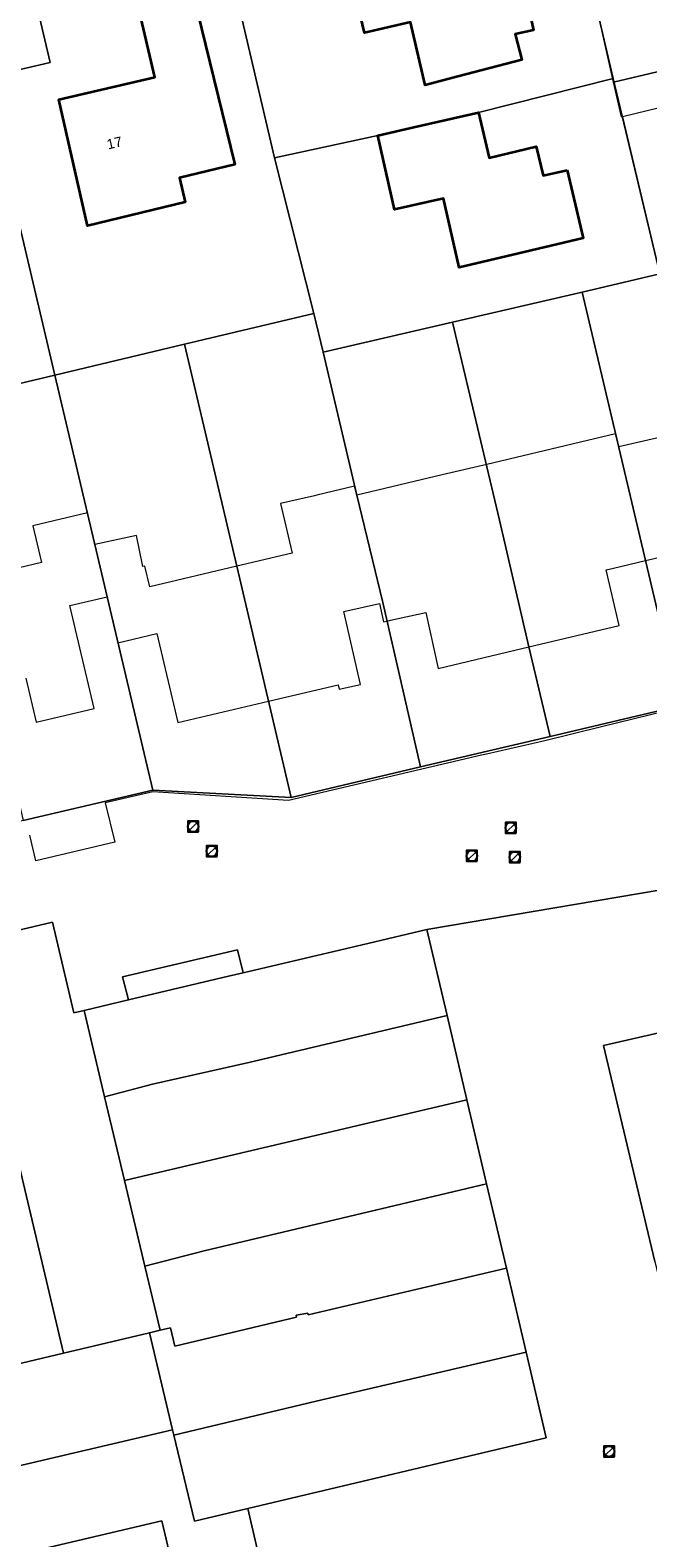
# Model space of a CAD drawing. Header units: metres. Extents: x 163628 to 167676, y 402708 to 405373.
# Tile 265 of 656: x 166142 to 166189, y 403946 to 404059. Entities that reach past the tile are written whole.
import ezdxf
from ezdxf.enums import TextEntityAlignment as Align

# ---------------------------------------------------------------- set-up
doc = ezdxf.new("R2010")
doc.units = ezdxf.units.M
doc.layers.get('0').update_dxf_attribs({"lineweight": 25})
for name, color, linetype, lineweight in [('X-CA190022.004-UO-BGT_Ondergrond$0$GE_323_WGDWoonerf_Vlak_GEM', 253, 'Continuous', 9), ('X-CA190022.004-UO-BGT_Ondergrond$0$GE_366_OWGBerm_groenvoorziening_Vlak_GEM', 253, 'Continuous', 9), ('X-CA190022.004-UO-BGT_Ondergrond$0$GE_401_OTDErf_Vlak_GEM', 253, 'Continuous', 9), ('X-CA190022.004-UO-BGT_Ondergrond$0$GE_4502_GBKN_Huisnummer_Lijn_GEM', 7, 'Continuous', 9), ('X-CA190022.004-UO-BGT_Ondergrond$0$GE_601_PNDgrondvlakpand_Vlak_MV_GEM', 34, 'Continuous', 35), ('X-CA190022.004-UO-KAD_Percelen$0$B-WE-KG-GRENS_PERCEEL-GV', 150, 'Continuous', 9), ('X-CA190022.004-UO-WHM_Riolering gemeente_NLCS$0$B-WE-RI-PUT-S', 214, 'Continuous', 15)]:
    doc.layers.add(name, color=color, linetype=linetype, lineweight=lineweight)
doc.styles.add('X-CA190022.004-UO-BGT_Ondergrond$0$BGT_NAR', font='arial.ttf', dxfattribs={"height": 1})

# ---------------------------------------------------------------- blocks, each defined once
blk = doc.blocks.new('X-CA190022.004-UO-WHM_Riolering gemeente_NLCS$0$B-SRI-PUT_BETON-SO')
blk.add_line((-1.41, -1.41), (1.41, 1.41))
at = {"lineweight": -3, "flags": 128}
blk.add_lwpolyline([(2, -2), (2, 2), (-2, 2), (-2, -2)], close=True, dxfattribs=at)
at = {"lineweight": -3}
blk.add_circle((0, 0), 2, dxfattribs=at)

msp = doc.modelspace()

# ---------------------------------------------------------------- linework, layer by layer
at = {"layer": 'X-CA190022.004-UO-BGT_Ondergrond$0$GE_323_WGDWoonerf_Vlak_GEM', "flags": 128}
msp.add_lwpolyline([(166194.12, 404054.182), (166186.696, 404052.393), (166186.64, 404052.38), (166186.03, 404055), (166192.92, 404056.62)], dxfattribs=at)
at = {"layer": 'X-CA190022.004-UO-BGT_Ondergrond$0$GE_366_OWGBerm_groenvoorziening_Vlak_GEM', "flags": 128}
msp.add_lwpolyline([(166186.03, 404067.5), (166187.72, 404060.46), (166191.76, 404061.41), (166192.92, 404056.62), (166186.03, 404055), (166183.37, 404066.84), (166186.03, 404067.5)], dxfattribs=at)
at = {"layer": 'X-CA190022.004-UO-BGT_Ondergrond$0$GE_401_OTDErf_Vlak_GEM', "flags": 128}
for points in [[(166165.667, 404065.689), (166165.638, 404065.814), (166166.63, 404066.04), (166171.5, 404067.15), (166172.27, 404063.77), (166177.913, 404065.032), (166178.62, 404065.19), (166180.02, 404058.9), (166178.65, 404058.59), (166179.15, 404056.68), (166174.32, 404055.41), (166171.874, 404054.767), (166170.759, 404059.508), (166167.311, 404058.697), (166166.616, 404061.655), (166165.667, 404065.689)], [(166183.37, 404066.84), (166186.03, 404055), (166186.64, 404052.38), (166186.696, 404052.393), (166189.495, 404040.692)], [(166142.9, 404064.77), (166142.69, 404060.74), (166143.677, 404056.459), (166138.911, 404055.359), (166136.462, 404064.994), (166136.53, 404064.99), (166141.929, 404064.82), (166142.9, 404064.77)], [(166138.911, 404055.359), (166143.677, 404056.459), (166142.69, 404060.74)], [(166150.31, 404060.61), (166151.56, 404055.36), (166144.33, 404053.7), (166145.44, 404048.83), (166146.499, 404044.185), (166153.841, 404045.974), (166153.397, 404047.799), (166157.556, 404048.813), (166154.742, 404060.361)], [(166168.316, 404050.994), (166171.02, 404051.61), (166175.89, 404052.72), (166176.68, 404049.3), (166180.21, 404050.15), (166180.74, 404047.97), (166182.56, 404048.37), (166183.76, 404043.27), (166178.9, 404042.12), (166174.422, 404041.06), (166173.26, 404046.253), (166169.562, 404045.425), (166168.316, 404050.994)], [(166189.588, 404028.315), (166186.426, 404027.567), (166186.19, 404028.569), (166179.768, 404027.04), (166176.501, 404026.263), (166173.162, 404025.468), (166166.73, 404023.937), (166166.57, 404024.62), (166163.718, 404023.943), (166163.556, 404023.907), (166160.987, 404023.328), (166161.882, 404019.598), (166157.72, 404018.61), (166151.172, 404017.055), (166150.802, 404018.613), (166150.637, 404018.574), (166150.181, 404020.906), (166147.037, 404020.229), (166146.475, 404022.611), (166142.366, 404021.643), (166143.018, 404018.878), (166137.35, 404017.543)], [(166141.86, 404010.18), (166142.62, 404006.89), (166146.99, 404007.91), (166145.17, 404015.64), (166147.97, 404016.3), (166148.78, 404012.85), (166151.7, 404013.54), (166153.28, 404006.85), (166160.101, 404008.462), (166165.34, 404009.7), (166165.42, 404009.36), (166167.02, 404009.72), (166165.77, 404015.21), (166168.44, 404015.81), (166168.75, 404014.42), (166169.007, 404014.479), (166169.27, 404014.54), (166171.919, 404015.138), (166172.85, 404010.92), (166179.659, 404012.535), (166186.47, 404014.15), (166185.478, 404018.34), (166186.029, 404018.471), (166188.438, 404019.044), (166189.83, 404019.37)], [(166194.76, 404008.89), (166185.12, 404006.52), (166180.857, 404005.472), (166176.481, 404004.479), (166176.1, 404004.39), (166161.59, 404001), (166151.4, 404001.65), (166147.82, 404000.83), (166148.54, 403997.85), (166142.61, 403996.46), (166142.16, 403998.39)]]:
    msp.add_lwpolyline(points, dxfattribs=at)
at = {"layer": 'X-CA190022.004-UO-BGT_Ondergrond$0$GE_601_PNDgrondvlakpand_Vlak_MV_GEM', "flags": 128}
for points in [[(166178.62, 404065.19), (166180.02, 404058.9), (166178.65, 404058.59), (166179.15, 404056.68), (166174.32, 404055.41), (166171.874, 404054.767), (166170.759, 404059.508), (166167.311, 404058.697), (166166.616, 404061.655), (166165.667, 404065.689), (166165.638, 404065.814), (166166.63, 404066.04), (166171.5, 404067.15), (166172.27, 404063.77), (166177.913, 404065.032), (166178.62, 404065.19)], [(166151.182, 404064.339), (166152.296, 404059.765), (166154.742, 404060.361), (166157.556, 404048.813), (166153.397, 404047.799), (166153.841, 404045.974), (166146.499, 404044.185), (166145.44, 404048.83), (166144.33, 404053.7), (166151.56, 404055.36), (166150.31, 404060.61), (166148.34, 404060.13), (166148.26, 404060.41), (166142.69, 404060.74), (166142.9, 404064.77), (166146.762, 404064.569), (166147.9, 404064.51), (166151.182, 404064.339)], [(166182.56, 404048.37), (166183.76, 404043.27), (166178.9, 404042.12), (166174.422, 404041.06), (166173.26, 404046.253), (166169.562, 404045.425), (166168.316, 404050.994), (166171.02, 404051.61), (166175.89, 404052.72), (166176.68, 404049.3), (166180.21, 404050.15), (166180.74, 404047.97), (166182.56, 404048.37)]]:
    msp.add_lwpolyline(points, dxfattribs=at)
at = {"layer": 'X-CA190022.004-UO-KAD_Percelen$0$B-WE-KG-GRENS_PERCEEL-GV', "flags": 128}
for points in [[(166189.522, 404040.578), (166193.413, 404041.483), (166203.162, 404043.75), (166204.94, 404035.94), (166207.34, 404025.76), (166210.47, 404012.68), (166215.322, 404013.822), (166213.28, 404022.54), (166211.903, 404028.446), (166205.944, 404053.121), (166201.913, 404070.024), (166189.427, 404070.826), (166190.917, 404094.441), (166182.671, 404094.992), (166181.466, 404074.698), (166182.584, 404069.914), (166186.007, 404055.272)], [(166157.104, 404063.975), (166160.537, 404049.301), (166168.316, 404050.994), (166175.89, 404052.72), (166186.007, 404055.272), (166182.584, 404069.914), (166173.769, 404067.667), (166165.638, 404065.814), (166163.898, 404065.439)], [(166136.427, 404065.131), (166138.949, 404054.455), (166144.028, 404032.976), (166153.785, 404035.298), (166163.513, 404037.614), (166160.537, 404049.301), (166157.104, 404063.975), (166151.182, 404064.339), (166146.862, 404064.564), (166142.9, 404064.77)], [(166164.201, 404034.69), (166173.938, 404036.954), (166183.676, 404039.218), (166189.522, 404040.578), (166186.007, 404055.272), (166175.89, 404052.72), (166168.316, 404050.994), (166160.537, 404049.301), (166163.513, 404037.614)], [(166124.591, 404028.35), (166134.329, 404030.667), (166144.028, 404032.976), (166138.949, 404054.455), (166117.695, 404049.644), (166122.664, 404027.891)], [(166191.021, 404008.102), (166200.736, 404010.389), (166199.112, 404017.183), (166198.946, 404017.144), (166198.525, 404019.099), (166198.691, 404019.138), (166197.017, 404025.967), (166197.183, 404026.006), (166196.742, 404027.95), (166196.598, 404027.916), (166195.209, 404033.756), (166193.51, 404041.01), (166193.413, 404041.483), (166189.522, 404040.578), (166183.676, 404039.218)], [(166183.676, 404039.218), (166173.938, 404036.954), (166177.465, 404022.071), (166179.659, 404012.535), (166181.268, 404005.807), (166191.021, 404008.102)], [(166171.534, 404003.515), (166168.687, 404015.866), (166166.73, 404023.937), (166164.201, 404034.69), (166163.513, 404037.614), (166153.785, 404035.298), (166157.72, 404018.61), (166161.8, 404001.224)], [(166164.201, 404034.69), (166166.73, 404023.937), (166168.687, 404015.866), (166171.534, 404003.515), (166181.268, 404005.807), (166179.659, 404012.535), (166177.465, 404022.071), (166173.938, 404036.954)], [(166153.785, 404035.298), (166144.028, 404032.976), (166151.395, 404001.775), (166161.8, 404001.224), (166157.72, 404018.61)], [(166144.028, 404032.976), (166134.329, 404030.667), (166137.411, 404017.557), (166137.285, 404017.527), (166137.716, 404015.686), (166137.941, 404015.739), (166139.253, 404009.581), (166139.38, 404009.61), (166139.82, 404007.78), (166139.706, 404007.753), (166141.662, 403999.481), (166151.395, 404001.775)], [(166151.939, 403961.167), (166150.79, 403966.001), (166149.265, 403972.423), (166147.772, 403978.71), (166146.227, 403985.218), (166145.458, 403985.036), (166143.846, 403991.838), (166137.374, 403990.311), (166144.694, 403959.455), (166151.16, 403960.983)], [(166171.996, 403991.304), (166167.57, 403990.24), (166158.195, 403988.039), (166157.09, 403987.78), (166149.581, 403986.009), (166146.227, 403985.218), (166147.772, 403978.71), (166151.382, 403979.661), (166158.614, 403981.307), (166173.515, 403984.834)], [(166144.694, 403959.455), (166137.374, 403990.311), (166131.069, 403988.825), (166132.215, 403983.968), (166134.757, 403973.418), (166134.912, 403972.53), (166138.348, 403957.956)], [(166158.195, 403988.039), (166157.756, 403989.77), (166149.122, 403987.738), (166149.581, 403986.009), (166157.09, 403987.78)], [(166173.515, 403984.834), (166158.614, 403981.307), (166151.382, 403979.661), (166147.772, 403978.71), (166149.265, 403972.423), (166175.007, 403978.486)], [(166191.752, 403984.058), (166185.27, 403982.584), (166186.43, 403977.71), (166189.13, 403966.33), (166191.64, 403955.77), (166198.081, 403957.296)], [(166175.007, 403978.486), (166149.265, 403972.423), (166150.79, 403966.001), (166155.258, 403967.152), (166176.488, 403972.182)], [(166176.488, 403972.182), (166155.258, 403967.152), (166150.79, 403966.001), (166151.939, 403961.167), (166152.724, 403961.352), (166153.054, 403959.965), (166162.204, 403962.151), (166162.169, 403962.297), (166163.049, 403962.466), (166163.082, 403962.326), (166177.979, 403965.839)], [(166177.979, 403965.839), (166163.082, 403962.326), (166163.049, 403962.466), (166162.169, 403962.297), (166162.204, 403962.151), (166153.054, 403959.965), (166152.724, 403961.352), (166151.939, 403961.167), (166151.16, 403960.983), (166152.89, 403953.683), (166152.987, 403953.277), (166163.679, 403955.842), (166179.464, 403959.516)], [(166151.16, 403960.983), (166144.694, 403959.455), (166138.348, 403957.956), (166131.942, 403956.443), (166125.61, 403954.948), (166125.076, 403954.821), (166126.786, 403947.585), (166152.89, 403953.683)], [(166179.464, 403959.516), (166163.679, 403955.842), (166152.987, 403953.277), (166154.52, 403946.811), (166158.538, 403947.763), (166180.978, 403953.076)], [(166128.282, 403941.251), (166152.078, 403946.839), (166152.92, 403943.24), (166159.243, 403944.744), (166158.538, 403947.763), (166154.52, 403946.811), (166152.987, 403953.277), (166152.89, 403953.683), (166126.786, 403947.585)], [(166128.282, 403941.251), (166129.777, 403934.928), (166153.557, 403940.508), (166153.626, 403940.216), (166159.949, 403941.725), (166159.243, 403944.744), (166152.92, 403943.24), (166152.078, 403946.839)]]:
    msp.add_lwpolyline(points, close=True, dxfattribs=at)
for points in [[(166191.021, 404008.102), (166181.268, 404005.807), (166171.534, 404003.515), (166161.8, 404001.224), (166151.395, 404001.775), (166141.662, 403999.481), (166131.929, 403997.187), (166122.195, 403994.892), (166116.418, 403993.53), (166118.259, 403985.804), (166124.762, 403987.337), (166131.069, 403988.825), (166137.374, 403990.311), (166143.846, 403991.838), (166145.458, 403985.036), (166146.227, 403985.218), (166149.581, 403986.009), (166149.122, 403987.738), (166157.756, 403989.77), (166158.195, 403988.039), (166167.57, 403990.24), (166171.996, 403991.304), (166192.719, 403994.808)], [(166192.719, 403994.808), (166171.996, 403991.304), (166173.515, 403984.834), (166175.007, 403978.486), (166176.488, 403972.182), (166177.979, 403965.839), (166179.464, 403959.516), (166180.978, 403953.076), (166158.538, 403947.763), (166159.243, 403944.744)], [(166189.13, 403966.33), (166186.43, 403977.71), (166185.27, 403982.584), (166191.752, 403984.058)]]:
    msp.add_lwpolyline(points, dxfattribs=at)

# ---------------------------------------------------------------- block references
at = {"layer": 'X-CA190022.004-UO-WHM_Riolering gemeente_NLCS$0$B-WE-RI-PUT-S', "xscale": 0.2, "yscale": 0.2, "zscale": 0.2}
for p in [(166154.432, 403999.04), (166178.304, 403998.944), (166155.824, 403997.184), (166175.392, 403996.832), (166178.608, 403996.736), (166185.696, 403952.064)]:
    msp.add_blockref('X-CA190022.004-UO-WHM_Riolering gemeente_NLCS$0$B-SRI-PUT_BETON-SO', p, dxfattribs=at)

# ---------------------------------------------------------------- texts
at = {"layer": 'X-CA190022.004-UO-BGT_Ondergrond$0$GE_4502_GBKN_Huisnummer_Lijn_GEM', "style": 'X-CA190022.004-UO-BGT_Ondergrond$0$BGT_NAR'}
msp.add_text('17', height=0.75, rotation=12.9, dxfattribs=at).set_placement((166148.515, 404050.427), align=Align.MIDDLE_CENTER)

doc.saveas('drawing.dxf')
